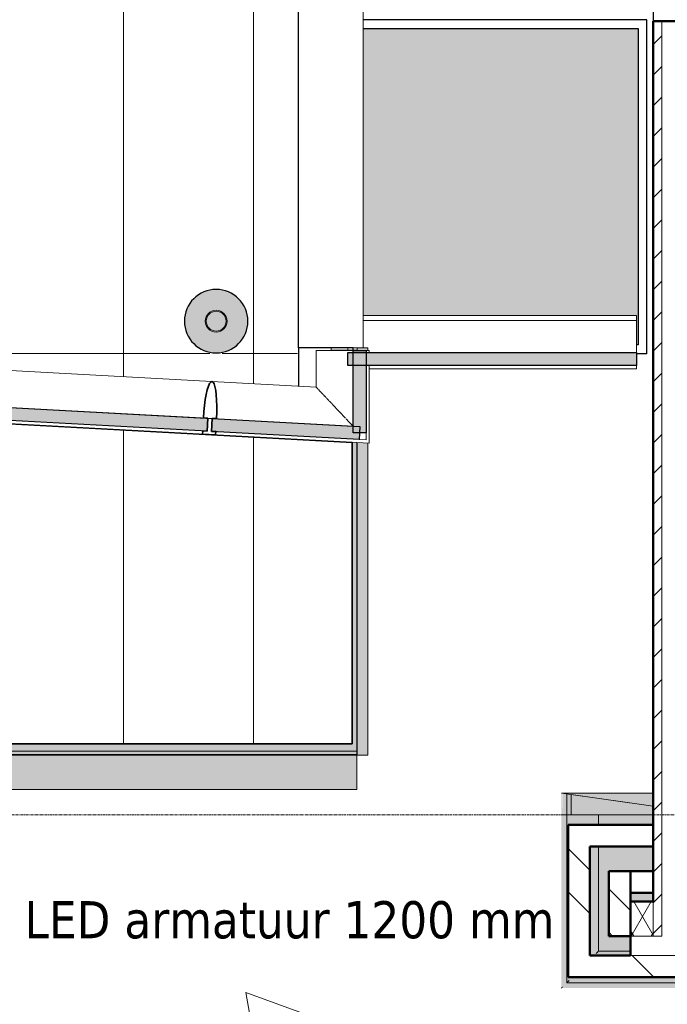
# Model space of a CAD drawing. Header units: millimetres. Extents: x 3625 to 171676, y -65096 to 217166.
# Tile 401 of 656: x 80420 to 83407, y 1954 to 6495. Entities that reach past the tile are written whole.
import ezdxf

# ---------------------------------------------------------------- set-up
doc = ezdxf.new("R2010")
doc.units = ezdxf.units.MM
doc.linetypes.add('stramien', pattern=[22.225, 12.7, -3.175, 3.175, -3.175])
for name, color, linetype, lineweight in [('A-ANNO-IDEN', 2, 'Continuous', 18), ('A-ANNO-NOTE', 2, 'Continuous', 18), ('A-CLNG-SUSP', 5, 'Continuous', 25), ('A-DETL', 5, 'Continuous', 13), ('A-DETL-MBND', 5, 'Continuous', 18), ('A-FLOR-CASE', 3, 'Continuous', 18), ('A-FLOR-OTLN', 6, 'Continuous', 18), ('A-GENM', 6, 'Continuous', 18), ('A-GLAZ', 6, 'Continuous', 18), ('A-GLAZ-CWMG', 3, 'Continuous', 18), ('A-ROOF', 4, 'Continuous', 18), ('A-ROOF-PATT', 8, 'Continuous', 18), ('A-WALL', 2, 'Continuous', 25), ('A-WALL-PATT', 2, 'Continuous', 50), ('I-WALL', 2, 'Continuous', 25), ('S-COLS', 6, 'Continuous', 18), ('S-GRID', 1, 'Continuous', 18)]:
    doc.layers.add(name, color=color, linetype=linetype, lineweight=lineweight)
doc.layers.add('ATN Houtenlatten plafond moduul 600x1200 mm', color=20, linetype='Continuous')
doc.styles.add('Tahoma_1', font='TAHOMA.TTF', dxfattribs={"height": 171.388889})
doc.styles.add('Tahoma_2', font='TAHOMA.TTF', dxfattribs={"height": 2.380401})

# ---------------------------------------------------------------- blocks, each defined once
blk = doc.blocks.new('28_ABT-C_staal_hout kolom RV - gelam_ houten kolom $150-300-150 kwal GL32H-2892881-Plotview plafond eerste Verdieping - 1 op 100')
at = {"layer": 'S-COLS', "lineweight": 5}
h = blk.add_hatch(color=256, dxfattribs=at)
h.paths.add_polyline_path([(0, -146.5), (37.9, -141.5), (73.3, -126.9), (103.6, -103.6), (126.9, -73.3), (141.8, -35.9), (146.5, 0), (141.5, 37.9), (126.9, 73.3), (103.6, 103.6), (73.3, 126.9), (37.9, 141.5), (0, 146.5), (-37.9, 141.5), (-73.3, 126.9), (-103.6, 103.6), (-126.9, 73.3), (-141.5, 37.9), (-146.5, 0), (-141.5, -37.9), (-126.9, -73.3), (-103.6, -103.6), (-73.3, -126.9), (-37.9, -141.5)], flags=0)
h.paths.add_polyline_path([(0, -50.8), (-13.1, -49.1), (-25.4, -44), (-35.9, -35.9), (-45, -22.9), (-49.2, -11.9), (-50.8, 0), (-47.9, 16), (-44, 25.4), (-32.4, 38.6), (-22.9, 45), (-11.9, 49.2), (0, 50.8), (13.1, 49.1), (25.4, 44), (38.6, 32.4), (45, 22.9), (49.2, 11.9), (50.8, 0), (49.1, -13.1), (44, -25.4), (32.4, -38.6), (22.9, -45), (11.9, -49.2)], flags=0)
h.paths.add_polyline_path([(0, -45.8), (12.4, -44), (24.4, -38.5), (32.4, -32.4), (39.7, -22.9), (44.2, -11.9), (45.8, 0), (44, 12.4), (37.7, 25.4), (32.4, 32.4), (22.9, 39.7), (11.9, 44.2), (0, 45.8), (-13.1, 43.7), (-25.4, 37.7), (-32.4, 32.4), (-39.7, 22.9), (-44.2, 11.9), (-45.8, 0), (-43.7, -13.1), (-39.7, -22.9), (-32.4, -32.4), (-22.9, -39.7), (-11.9, -44.2)], flags=0)
at = {"layer": 'S-COLS', "color": 250, "lineweight": 25}
for start, end in [(0, 180), (180, 0)]:
    blk.add_arc((0, 0), 146.5, start, end, dxfattribs=at)
at = {"layer": 'S-COLS', "color": 170, "lineweight": 5}
for radius, start, end in [(50.8, 0, 180), (45.8, 0, 180), (50.8, 180, 0), (45.8, 180, 0)]:
    blk.add_arc((0, 0), radius, start, end, dxfattribs=at)
blk = doc.blocks.new('10844_ABT model nieuw_export 08-11-2012_rvt-1-Plotview plafond eerste Verdieping - 1 op 100')
at = {"layer": 'A-FLOR-OTLN', "color": 170, "lineweight": 5}
blk.add_line((35300.8, 4981.5), (35300.8, 4968.8), dxfattribs=at)
at = {"color": 170, "lineweight": 5}
blk.add_blockref('28_ABT-C_staal_hout kolom RV - gelam_ houten kolom $150-300-150 kwal GL32H-2892881-Plotview plafond eerste Verdieping - 1 op 100', (34770.8, 5104.7), dxfattribs=at)
blk = doc.blocks.new('Rectangular Mullion - 36_KA_houten vliesgevel 170 randprofiel links glas 60-7818588-Plotview plafond eerste Verdieping - 1 op 100')
at = {"layer": 'A-GLAZ-CWMG'}
for p, q in [((34751.4, 4826.4), (35232.2, 4800.2)), ((34768, 4580.1), (35477.2, 4541.5)), ((35430.5, 4559.1), (35462.2, 4557.4))]:
    blk.add_line(p, q, dxfattribs=at)
blk.add_open_spline([(35263.8, 4766.8), (35264.4, 4766.2), (35264.9, 4765.6), (35265.4, 4765.1)], degree=3, dxfattribs=at)
for points, knots in [([(35296, 4732.8), (35296.8, 4732), (35298.4, 4730.3), (35300, 4728.6), (35300.9, 4727.7)], [-0.6130652, -0.6130652, -0.6130652, -0.6130652, -0.6, -0.58498286, -0.58498286, -0.58498286, -0.58498286]), ([(35330.6, 4696.3), (35331.3, 4695.6), (35333, 4693.8), (35334.7, 4691.9), (35335.7, 4690.9)], [-0.41208614, -0.41208614, -0.41208614, -0.41208614, -0.4, -0.38225627, -0.38225627, -0.38225627, -0.38225627])]:
    blk.add_open_spline(points, degree=3, knots=knots, dxfattribs=at)
blk = doc.blocks.new('Rectangular Mullion - 36_KA_houten vliesgevel 170 randprofiel links glas 60-4728640-Plotview plafond eerste Verdieping - 1 op 100')
at = {"layer": 'A-GLAZ-CWMG'}
for p, q in [((8626.4, 6248), (10001.4, 6173.1)), ((8613.1, 6003.3), (9958.1, 5930.1))]:
    blk.add_line(p, q, dxfattribs=at)
blk = doc.blocks.new('System Panel - 36_KA_glas 60-7818631-Plotview plafond eerste Verdieping - 1 op 100')
at = {"layer": 'A-GLAZ'}
blk.add_hatch(color=256, dxfattribs=at).paths.add_polyline_path([(-189.9, -30), (189.9, -30), (189.9, 30), (-189.9, 30)], flags=0)
at = {"layer": 'A-GLAZ', "lineweight": 25}
for p, q in [((-189.9, -30), (-189.9, 30)), ((-189.9, 30), (189.9, 30)), ((189.9, 30), (189.9, -30)), ((189.9, -30), (-189.9, -30))]:
    blk.add_line(p, q, dxfattribs=at)
blk = doc.blocks.new('Rectangular Mullion - 36_KA_houten vliesgevel 170 randprofiel links glas 60-7818587-Plotview plafond eerste Verdieping - 1 op 100')
at = {"layer": 'A-GLAZ-CWMG'}
for p, q in [((35232.2, 4800.2), (35232.2, 4968.8)), ((35477.2, 4968.8), (35462.2, 4968.8)), ((35477.2, 4960.6), (35477.2, 4968.8)), ((35477.2, 4541.5), (35477.2, 4900.6)), ((35462.2, 4557.4), (35462.2, 4589))]:
    blk.add_line(p, q, dxfattribs=at)
at = {"layer": 'A-GLAZ-CWMG', "flags": 128}
blk.add_lwpolyline([(35402.2, 4968.8), (35375.6, 4968.8), (35349.6, 4968.8), (35325, 4968.8), (35302.2, 4968.8), (35282, 4968.8), (35264.6, 4968.8), (35250.7, 4968.8), (35240.5, 4968.8), (35234.3, 4968.8), (35232.2, 4968.8)], dxfattribs=at)
at = {"layer": 'A-GLAZ-CWMG'}
for points, knots in [([(35263.1, 4767.6), (35262.9, 4767.8), (35261.1, 4769.7), (35257.7, 4773.3), (35253.7, 4777.4), (35250.7, 4780.7), (35248.4, 4783), (35246.3, 4785.3), (35243.4, 4788.3), (35238.6, 4793.4), (35234.7, 4797.6), (35232.2, 4800.2)], [-0.1976686, -0.1976686, -0.1976686, -0.1976686, -0.1944444, -0.1666667, -0.1388889, -0.125, -0.1111111, -0.0972222, -0.0833333, -0.0555556, 0, 0, 0, 0]), ([(35296, 4732.8), (35296, 4732.8), (35292.8, 4736.2), (35288, 4741.2), (35281.6, 4748), (35276.9, 4753), (35272.9, 4757.2), (35269.7, 4760.6), (35267.5, 4762.9), (35266.1, 4764.4), (35265.5, 4765)], [-0.3891171, -0.3891171, -0.3891171, -0.3891171, -0.3888889, -0.3333333, -0.3055556, -0.2777778, -0.25, -0.2361111, -0.2222222, -0.2115308, -0.2115308, -0.2115308, -0.2115308]), ([(35330.6, 4696.3), (35328.7, 4698.3), (35320.4, 4707), (35310.4, 4717.6), (35302.4, 4726), (35300.8, 4727.7)], [-0.5882413, -0.5882413, -0.5882413, -0.5882413, -0.5555556, -0.4444444, -0.4171799, -0.4171799, -0.4171799, -0.4171799]), ([(35367.4, 4657.4), (35359.7, 4665.6), (35349.1, 4676.8), (35338.6, 4687.9), (35335.8, 4690.8)], [-0.800531, -0.800531, -0.800531, -0.800531, -0.6666667, -0.6180912, -0.6180912, -0.6180912, -0.6180912]), ([(35402.2, 4620.7), (35392.5, 4630.9), (35381.8, 4642.2), (35371.1, 4653.5), (35370.1, 4654.5)], [-1, -1, -1, -1, -0.8333333, -0.8158906, -0.8158906, -0.8158906, -0.8158906])]:
    blk.add_open_spline(points, degree=3, knots=knots, dxfattribs=at)
blk = doc.blocks.new('System Panel - 36_KA_glas 60-11571407-Plotview plafond eerste Verdieping - 1 op 100')
at = {"layer": 'A-GLAZ'}
blk.add_hatch(color=256, dxfattribs=at).paths.add_polyline_path([(186.8, -30), (665.2, -30), (665.2, 30), (-665.2, 30), (-665.2, -30), (-246.9, -30)], flags=0)
at = {"layer": 'A-GLAZ', "lineweight": 25}
for p, q in [((-665.2, -30), (-665.2, 30)), ((-665.2, 30), (665.2, 30)), ((665.2, 30), (665.2, -30)), ((665.2, -30), (-665.2, -30))]:
    blk.add_line(p, q, dxfattribs=at)
blk = doc.blocks.new('Rectangular Mullion - 36_KA_houten vliesgevel 170 verticaal glas 60-V16-Plotview plafond eerste Verdieping - 1 op 100')
at = {"layer": 'A-GLAZ-CWMG', "lineweight": 35}
for p, q in [((30, 45), (-30, 45)), ((-30, 45), (-30, 30)), ((-30, 30), (-10, 30)), ((-10, 30), (-10, -30)), ((10, -30), (10, 30)), ((10, 30), (30, 30)), ((30, 30), (30, 45)), ((-10, -30), (-30, -30)), ((30, -30), (10, -30))]:
    blk.add_line(p, q, dxfattribs=at)
at = {"layer": 'A-GLAZ-CWMG', "lineweight": 35, "flags": 128}
blk.add_lwpolyline([(-30, -30), (-29.5, -59.5), (-28.2, -88.1), (-26, -115), (-23, -139.3), (-19.3, -160.2), (-15, -177.2), (-10.3, -189.7), (-5.2, -197.4), (0, -200), (5.2, -197.4), (10.3, -189.7), (15, -177.2), (19.3, -160.2), (23, -139.3), (26, -115), (28.2, -88.1), (29.5, -59.5), (30, -30)], dxfattribs=at)
blk = doc.blocks.new('27_KU_bovenkant dakrand luifel publiekshal - 27_KU_bovenkant dakrand luifel publiekshal-3094114-Plotview plafond eerste Verdieping - 1 op 100')
at = {"layer": 'A-ROOF-PATT'}
h = blk.add_hatch(color=256, dxfattribs=at)
h.paths.add_polyline_path([(28488.7, 4921.5), (28493.5, 4921.5), (28423.8, 4925.1)], flags=0)
h.paths.add_polyline_path([(35378.6, 4968.8), (35420.1, 4968.8), (35420.1, 4971.5), (35300.8, 4971.5), (35300.8, 4968.8), (35375.6, 4968.8)], flags=0)
for points in [[(4896.7, 3120.6), (35420.1, 3120.6), (35420.1, 4544.6), (35398.6, 4545.5), (35398.6, 3155.2), (4943.6, 3155.2), (4943.6, 3167.5), (4931.3, 3155.2)], [(35174.3, 4557.7), (35179.1, 4557.7), (35149.7, 4559.1)]]:
    blk.add_hatch(color=256, dxfattribs=at).paths.add_polyline_path(points, flags=0)
at = {"layer": 'A-ROOF'}
for p, q in [((35420.1, 4971.5), (35300.8, 4971.5)), ((35420.1, 4968.8), (35420.1, 4971.5)), ((35179.1, 4557.7), (35174.3, 4557.7)), ((35420.1, 3120.6), (35420.1, 4544.6))]:
    blk.add_line(p, q, dxfattribs=at)
blk = doc.blocks.new('27_KU_dakgoot publiekshal - 27_KU_dakgoot publiekshal-3097409-Plotview plafond eerste Verdieping - 1 op 100')
at = {"layer": 'A-ROOF-PATT'}
for points in [[(34929.5, 2994.5), (35420.1, 2994.5), (35420.1, 3102.4), (4878.5, 3102.4), (4878.5, 17166.1), (4770.6, 17166.1), (4770.6, 2994.5), (33194.7, 2994.5)], [(34929.5, 3102.4), (35420.1, 3102.4), (35420.1, 3106.4), (4882.5, 3106.4), (4882.5, 17166.1), (4878.5, 17166.1), (4878.5, 3102.4), (33194.7, 3102.4)], [(34929.5, 3106.4), (35420.1, 3106.4), (35420.1, 3120.6), (4896.7, 3120.6), (4896.7, 17166.1), (4882.5, 17166.1), (4882.5, 3106.4), (33194.7, 3106.4)], [(35420.1, 2944.1), (35420.1, 2994.5), (4770.6, 2994.5), (4720.2, 2944.1), (34929.5, 2944.1)]]:
    blk.add_hatch(color=256, dxfattribs=at).paths.add_polyline_path(points, flags=0)
at = {"layer": 'A-ROOF'}
for p, q in [((35420.1, 3102.4), (4878.5, 3102.4)), ((4882.5, 3106.4), (35420.1, 3106.4)), ((4896.7, 3120.6), (35420.1, 3120.6)), ((35420.1, 3120.6), (35420.1, 3106.4)), ((35420.1, 3106.4), (35420.1, 3102.4)), ((35420.1, 3102.4), (35420.1, 2994.5)), ((35420.1, 2944.1), (35420.1, 2994.5)), ((4720.2, 2944.1), (35420.1, 2944.1))]:
    blk.add_line(p, q, dxfattribs=at)
blk = doc.blocks.new('27_KU_metalen dakbedekking binnenzijde publiekshal noord1 - 27_KU_metalen dakbedekking binnenzijde publiekshal noord-3102144-Plotview plafond eerste Verdieping - 1 op 100')
at = {"layer": 'A-ROOF'}
for p, q in [((35448.9, 4981.5), (35448.9, 17260.5)), ((35150.6, 16962.2), (35150.6, 4981.5)), ((35150.6, 4981.5), (35448.9, 4981.5))]:
    blk.add_line(p, q, dxfattribs=at)
blk = doc.blocks.new('27_KU_kop luifel publiekshal - 27_KU_kop luifel publiekshal-3106254-Plotview plafond eerste Verdieping - 1 op 100')
at = {"layer": 'A-ROOF-PATT'}
h = blk.add_hatch(color=256, dxfattribs=at)
h.paths.add_polyline_path([(35421.1, 3102.5), (35471.1, 3102.5), (35471.1, 4541.9), (35421.1, 4544.6), (35421.1, 3766.9)], flags=0)
h.paths.add_polyline_path([(35471.1, 4968.8), (35471.1, 4981.5), (35421.1, 4981.5), (35421.1, 4968.8), (35462.2, 4968.8)], flags=0)
at = {"layer": 'A-ROOF'}
for p, q in [((35421.1, 4981.5), (35421.1, 4968.8)), ((35471.1, 4981.5), (35448.9, 4981.5)), ((35471.1, 4968.8), (35471.1, 4981.5)), ((35421.1, 4544.6), (35421.1, 3102.5)), ((35471.1, 3102.5), (35471.1, 4541.9)), ((35471.1, 3102.5), (35421.1, 3102.5))]:
    blk.add_line(p, q, dxfattribs=at)
blk = doc.blocks.new('Rectangular Mullion - 36_KA_houten vliesgevel 170 randprofiel links glas 60-11571404-Plotview plafond eerste Verdieping - 1 op 100')
at = {"layer": 'A-GLAZ-CWMG'}
for p, q in [((35448.9, 5130.6), (36709.1, 5130.6)), ((35378.6, 4981.6), (35378.6, 4971.6)), ((35477.2, 4885.6), (36709.1, 4885.6)), ((36709.1, 4885.6), (36709.1, 4900.6))]:
    blk.add_line(p, q, dxfattribs=at)
at = {"layer": 'A-GLAZ-CWMG', "flags": 128}
blk.add_lwpolyline([(36709.1, 4960.6), (36709.1, 4987.2), (36709.1, 5013.2), (36709.1, 5037.8), (36709.1, 5060.6), (36709.1, 5080.8), (36709.1, 5098.2), (36709.1, 5112.1), (36709.1, 5122.3), (36709.1, 5128.5), (36709.1, 5130.6)], dxfattribs=at)
blk = doc.blocks.new('31_KU_beloopbare glasplaat dak publiekshal 2xschuin 1540 lang - Type-3125402-Plotview plafond eerste Verdieping - 1 op 100')
at = {"layer": 'A-GLAZ', "lineweight": 25}
blk.add_hatch(color=256, dxfattribs=at).paths.add_polyline_path([(1311.1, 40.9), (1311.1, 1500.8), (42.3, 1500.1), (42.3, 176.4), (1302.5, 176.4), (1302.5, 40.9)], flags=0)
for p, q in [((1351.2, 1540.8), (42.3, 1541.1)), ((42.3, 1501.1), (1311.1, 1500.8)), ((42.3, 1501.1), (1311.2, 1500.9)), ((1311.2, 1500.9), (1311.1, 1500.8)), ((1311.1, 1500.8), (1311.1, 40.9)), ((1311.2, 1500.9), (1311.2, 40.9)), ((1351.2, 0.9), (1351.2, 1540.8)), ((1311.2, 40.9), (1302.5, 40.9)), ((1302.5, 0.9), (1351.2, 0.9)), ((1350.1, 0.3), (1302.5, 0.3)), ((1350.1, 0.3), (1351.2, 0.9))]:
    blk.add_line(p, q, dxfattribs=at)
blk = doc.blocks.new('System Panel - 36_KA_glas 60-7818063-Plotview plafond eerste Verdieping - 1 op 100')
at = {"layer": 'A-GLAZ'}
blk.add_hatch(color=256, dxfattribs=at).paths.add_polyline_path([(1367, -30), (1367, 30), (-1367, 30), (-1367, -30), (1093, -30)], flags=0)
at = {"layer": 'A-GLAZ', "lineweight": 25}
for p, q in [((-1367, -30), (-1367, 30)), ((-1367, 30), (1367, 30)), ((1367, 30), (1367, -30)), ((1367, -30), (-1367, -30))]:
    blk.add_line(p, q, dxfattribs=at)
blk = doc.blocks.new('System Panel - 36_KA_glas 60-7818065-Plotview plafond eerste Verdieping - 1 op 100')
at = {"layer": 'A-GLAZ'}
blk.add_hatch(color=256, dxfattribs=at).paths.add_polyline_path([(341.3, -30), (341.3, 30), (-341.3, 30), (-341.3, -30), (274, -30)], flags=0)
at = {"layer": 'A-GLAZ', "lineweight": 25}
for p, q in [((-341.3, -30), (-341.3, 30)), ((-341.3, 30), (341.3, 30)), ((341.3, 30), (341.3, -30)), ((341.3, -30), (-341.3, -30))]:
    blk.add_line(p, q, dxfattribs=at)
blk = doc.blocks.new('Rectangular Mullion - 36_KU_aluminium vleugel glas 60-11571403-Plotview plafond eerste Verdieping - 1 op 100')
at = {"layer": 'A-GLAZ-CWMG'}
for p, q in [((36709.1, 5107.7), (35448.9, 5107.7)), ((35477.2, 4885.6), (36709.1, 4885.6)), ((36709.1, 4885.6), (36709.1, 4900.6))]:
    blk.add_line(p, q, dxfattribs=at)
blk = doc.blocks.new('21_KA_hoek muurafdekking deel 1 - Type-7945731-Plotview plafond eerste Verdieping - 1 op 100')
at = {"layer": 'A-DETL-MBND'}
for points in [[(-50, 650), (-45, 650), (-46.1, 749.4), (-50, 750)], [(-45, 650), (-25, 650), (-25, 746.4), (-45, 749.3)], [(250.8, 650), (373, 650), (373, 689.6), (-5, 743.6), (-5, 650)]]:
    blk.add_hatch(color=256, dxfattribs=at).paths.add_polyline_path(points, flags=0)
h = blk.add_hatch(color=256, dxfattribs=at)
h.paths.add_polyline_path([(-24.7, 746.4), (-25, 746.4), (-25, 650)], flags=0)
h.paths.add_polyline_path([(-7.5, 650), (-5, 650), (-6.3, 743.8), (-24.7, 746.3), (-23.9, 650), (-7.9, 650)], flags=0)
for p, q in [((-45, 749.3), (-25, 746.4)), ((-25, 746.4), (-25, 650)), ((-5, 650), (-5, 743.6)), ((-5, 743.6), (373, 689.6)), ((-50, 650), (-45, 650)), ((-45, 650), (-25, 650)), ((-25, 650), (-5, 650)), ((-5, 650), (373, 650))]:
    blk.add_line(p, q, dxfattribs=at)
blk = doc.blocks.new('21_KA_hoek muurafdekking deel 2 - Type-7946153-Plotview plafond eerste Verdieping - 1 op 100')
at = {"layer": 'A-DETL-MBND'}
blk.add_hatch(color=256, dxfattribs=at).paths.add_polyline_path([(373, 689.6), (373, 750), (-50, 750), (250.8, 707)], flags=0)
for p, q in [((373, 689.6), (-50, 750)), ((-50, 750), (373, 750)), ((373, 689.6), (-50, 750))]:
    blk.add_line(p, q, dxfattribs=at)
blk = doc.blocks.new('21_KA_muurafdekking rond terras vierde verdieping1 - 21_KA_muurafdekking rond terras vierde verdieping-8141211-Plotview plafond eerste Verdieping - 1 op 100')
at = {"layer": 'A-DETL-MBND'}
h = blk.add_hatch(color=256, dxfattribs=at)
h.paths.add_polyline_path([(54446.8, 2033.2), (54831.1, 2033.2), (54831.1, 16736.2), (54821.7, 16736.2), (54821.7, 15872), (54811.1, 15872), (54811.1, 15451.7), (54821.7, 15451.7), (54821.7, 14038.7), (54811.1, 14038.7), (54811.1, 13617.7), (54821.7, 13617.7), (54821.7, 12204.7), (54811.1, 12204.7), (54811.1, 11784.4), (54821.7, 11784.4), (54821.7, 10371.4), (54811.1, 10371.4), (54811.1, 9951.1), (54821.7, 9951.1), (54821.7, 8538.1), (54811.1, 8538.1), (54811.1, 8117.7), (54821.7, 8117.7), (54821.7, 6704.7), (54811.1, 6704.7), (54811.1, 6284.4), (54821.7, 6284.4), (54821.7, 4871.4), (54811.1, 4871.4), (54811.1, 4451), (54821.7, 4451), (54821.7, 3038), (54811.1, 3038), (54811.1, 2053.2), (53806.1, 2053.2), (53806.1, 2043.1), (52393.1, 2043.1), (52393.1, 2053.2), (51972.7, 2053.2), (51972.7, 2043.1), (50559.7, 2043.1), (50559.7, 2053.2), (50139.4, 2053.2), (50139.4, 2043.1), (48726.4, 2043.1), (48726.4, 2053.2), (48306.1, 2053.2), (48306.1, 2043.1), (46893.1, 2043.1), (46893.1, 2053.2), (46731.7, 2053.2), (46733.3, 2033.2), (54013.1, 2033.2)], flags=0)
h.paths.add_polyline_path([(44858.5, 2033.2), (44856.9, 2053.2), (44639.4, 2053.2), (44639.4, 2043.1), (43226.4, 2043.1), (43226.4, 2053.2), (42806.1, 2053.2), (42806.1, 2043.1), (41393.1, 2043.1), (41393.1, 2053.2), (40972.8, 2053.2), (40972.8, 2043.1), (39559.8, 2043.1), (39559.8, 2053.2), (39139.4, 2053.2), (39139.4, 2043.1), (37726.4, 2043.1), (37726.4, 2053.2), (36388.6, 2053.2), (36388.6, 2828.2), (36368.6, 2828.2), (36368.6, 2033.2), (44858.3, 2033.2)], flags=0)
h = blk.add_hatch(color=256, dxfattribs=at)
h.paths.add_polyline_path([(53806.1, 2063.2), (54801.1, 2063.2), (54801.1, 3038), (54791.7, 3038), (54791.7, 3056), (54786.6, 3056), (54786.1, 2078.2), (53788.1, 2078.2), (53788.1, 2073.1), (53806.1, 2073.1), (53806.1, 2070)], flags=0)
h.paths.add_polyline_path([(52298.1, 2063.2), (52393.1, 2063.2), (52393.1, 2073.1), (52411.1, 2073.1), (52411.1, 2078.2), (51954.7, 2078.2), (51954.7, 2073.1), (51972.7, 2073.1), (51972.7, 2063.2), (52278.2, 2063.2)], flags=0)
h.paths.add_polyline_path([(50464.7, 2063.2), (50559.7, 2063.2), (50559.7, 2073.1), (50577.7, 2073.1), (50577.7, 2078.2), (50121.4, 2078.2), (50121.4, 2073.1), (50139.4, 2073.1), (50139.4, 2063.2), (50234.4, 2063.2)], flags=0)
h.paths.add_polyline_path([(48401.1, 2063.2), (48726.4, 2063.2), (48726.4, 2073.1), (48744.4, 2073.1), (48744.4, 2078.2), (48288.1, 2078.2), (48288.1, 2073.1), (48306.1, 2073.1), (48306.1, 2063.2), (48374.8, 2063.2)], flags=0)
h.paths.add_polyline_path([(46730.9, 2063.2), (46893.1, 2063.2), (46893.1, 2073.1), (46911.1, 2073.1), (46911.1, 2078.2), (46729.8, 2078.2)], flags=0)
h.paths.add_polyline_path([(44851.9, 2063.2), (44856.1, 2063.2), (44854.6, 2078.2), (44621.4, 2078.2), (44621.4, 2073.1), (44639.4, 2073.1), (44639.4, 2063.2), (44848.6, 2063.2)], flags=0)
h.paths.add_polyline_path([(43226.4, 2063.2), (43226.4, 2073.1), (43244.4, 2073.1), (43244.4, 2078.2), (42788.1, 2078.2), (42788.1, 2073.1), (42806.1, 2073.1), (42806.1, 2063.2), (43170.2, 2063.2)], flags=0)
h.paths.add_polyline_path([(41001.6, 2063.2), (41393.1, 2063.2), (41393.1, 2073.1), (41411.1, 2073.1), (41411.1, 2078.2), (40954.8, 2078.2), (40954.8, 2073.1), (40972.8, 2073.1), (40972.8, 2063.2)], flags=0)
h.paths.add_polyline_path([(39234.4, 2063.2), (39559.8, 2063.2), (39559.8, 2073.1), (39577.8, 2073.1), (39577.8, 2078.2), (39121.4, 2078.2), (39121.4, 2073.1), (39139.4, 2073.1), (39139.4, 2063.2)], flags=0)
h.paths.add_polyline_path([(36681.6, 2063.2), (37726.4, 2063.2), (37726.4, 2073.1), (37744.4, 2073.1), (37744.4, 2078.2), (36398.6, 2078.2), (36398.6, 2063.2), (36664.4, 2063.2)], flags=0)
h.paths.add_polyline_path([(36664.4, 2178.2), (36681.6, 2178.2), (36681.6, 2188.2), (36523.6, 2188.2), (36523.6, 2681.7), (36494.6, 2681.7), (36494.6, 2178.2), (36526.2, 2178.2)], flags=0)
h.paths.add_polyline_path([(36408.6, 2781.7), (36523.6, 2781.7), (36523.6, 2828.2), (36398.6, 2828.2), (36398.6, 2781.7), (36408.3, 2781.7)], flags=0)
h.paths.add_polyline_path([(54786.6, 4433), (54791.7, 4433), (54791.7, 4451), (54801.1, 4451), (54801.1, 4871.4), (54791.7, 4871.4), (54791.7, 4889.4), (54786.6, 4889.4), (54786.6, 4435.5)], flags=0)
h.paths.add_polyline_path([(54786.6, 6266.4), (54791.7, 6266.4), (54791.7, 6284.4), (54801.1, 6284.4), (54801.1, 6704.7), (54791.7, 6704.7), (54791.7, 6722.7), (54786.6, 6722.7), (54786.6, 6268.9)], flags=0)
h.paths.add_polyline_path([(54786.6, 8099.7), (54791.7, 8099.7), (54791.7, 8117.7), (54801.1, 8117.7), (54801.1, 8538.1), (54791.7, 8538.1), (54791.7, 8556.1), (54786.6, 8556.1), (54786.6, 8102.2)], flags=0)
h.paths.add_polyline_path([(54791.7, 9933.1), (54791.7, 9951.1), (54801.1, 9951.1), (54801.1, 10371.4), (54791.7, 10371.4), (54791.7, 10389.4), (54786.6, 10389.4), (54786.6, 9933.1)], flags=0)
h.paths.add_polyline_path([(54786.6, 11766.4), (54791.7, 11766.4), (54791.7, 11784.4), (54801.1, 11784.4), (54801.1, 12204.7), (54791.7, 12204.7), (54791.7, 12222.7), (54786.6, 12222.7), (54786.6, 11768.9)], flags=0)
h.paths.add_polyline_path([(54786.6, 13599.7), (54791.7, 13599.7), (54791.7, 13617.7), (54801.1, 13617.7), (54801.1, 14038.7), (54791.7, 14038.7), (54791.7, 14056.7), (54786.6, 14056.7), (54786.6, 13602.2)], flags=0)
h.paths.add_polyline_path([(54791.7, 15433.7), (54791.7, 15451.7), (54801.1, 15451.7), (54801.1, 15872), (54791.7, 15872), (54791.7, 15890), (54786.6, 15890), (54786.6, 15433.7), (54789.9, 15433.7)], flags=0)
h = blk.add_hatch(color=256, dxfattribs=at)
h.paths.add_polyline_path([(36664.4, 2198.2), (36681.6, 2198.2), (36681.6, 2268.2), (36581.6, 2268.2), (36581.6, 2568.2), (36786.6, 2568.2), (36786.6, 2681.7), (36533.6, 2681.7), (36533.6, 2198.2)], flags=0)
h.paths.add_polyline_path([(36786.6, 2428.2), (36786.6, 2468.2), (36681.6, 2468.2), (36681.6, 2428.2), (36763.6, 2428.2)], flags=0)
h.paths.add_polyline_path([(54286.6, 2568.2), (54296.6, 2568.2), (54296.6, 2828.2), (54286.6, 2828.2), (54286.1, 2578.2), (54016.6, 2578.2), (54016.6, 2568.2), (54216.6, 2568.2)], flags=0)
h.paths.add_polyline_path([(54216.6, 2668.2), (54216.6, 2828.2), (54186.6, 2828.2), (54186.1, 2678.2), (54016.6, 2678.2), (54016.6, 2668.2), (54196.1, 2668.2)], flags=0)
h.paths.add_polyline_path([(36533.6, 2781.7), (36786.6, 2781.7), (36786.6, 2828.2), (36533.6, 2828.2)], flags=0)
h.paths.add_polyline_path([(54436.6, 3065.4), (54436.6, 3088), (54416.6, 3088), (54416.6, 3065.4)], flags=0)
for points in [[(36363.6, 2028.2), (36368.6, 2033.2), (36368.6, 2828.2), (36363.6, 2828.2), (36363.6, 2235.2)], [(36388.6, 2053.2), (36398.6, 2063.2), (36398.5, 2078.2), (36394.6, 2078.2), (36394.6, 2781.7), (36398.6, 2781.7), (36398.6, 2828.2), (36388.6, 2828.2), (36388.6, 2053.5)], [(36664.4, 2188.2), (36681.6, 2188.2), (36681.6, 2198.2), (36533.3, 2197.9), (36523.6, 2188.2)]]:
    blk.add_hatch(color=256, dxfattribs=at).paths.add_polyline_path(points, flags=0)
h = blk.add_hatch(color=256, dxfattribs=at)
h.paths.add_polyline_path([(36523.6, 2188.2), (36533.6, 2198.2), (36532.5, 2681.7), (36523.6, 2681.7), (36523.6, 2190)], flags=0)
h.paths.add_polyline_path([(36523.6, 2781.7), (36533.6, 2781.7), (36533.3, 2828.2), (36523.6, 2828.2)], flags=0)
h = blk.add_hatch(color=256, dxfattribs=at)
h.paths.add_polyline_path([(53806.1, 2053.2), (54810.8, 2053.5), (54801.1, 2063.2), (53806.1, 2063.1), (53806.1, 2053.5)], flags=0)
h.paths.add_polyline_path([(52393.1, 2053.2), (52393.1, 2063.2), (51972.7, 2062.8), (51972.7, 2053.2), (52278.2, 2053.2)], flags=0)
h.paths.add_polyline_path([(50139.4, 2053.2), (50559.7, 2054.3), (50559.7, 2063.2), (50139.4, 2062.5), (50139.4, 2053.5)], flags=0)
h.paths.add_polyline_path([(48726.4, 2053.2), (48726.4, 2063.2), (48306.1, 2062.3), (48306.1, 2053.2), (48374.8, 2053.2)], flags=0)
h.paths.add_polyline_path([(46852.6, 2053.2), (46893.1, 2054.1), (46893.1, 2063.2), (46731, 2062.1), (46731.9, 2053.2), (46836.6, 2053.2)], flags=0)
h.paths.add_polyline_path([(44851.9, 2053.2), (44856.9, 2054), (44856.1, 2063.2), (44639.4, 2063.2), (44639.4, 2053.2), (44848.6, 2053.2)], flags=0)
h.paths.add_polyline_path([(43170.2, 2053.2), (43226.4, 2053.9), (43226.4, 2063.2), (42806.1, 2063.2), (42806.1, 2053.2)], flags=0)
h.paths.add_polyline_path([(41393.1, 2053.2), (41393.1, 2063.2), (40972.8, 2063.2), (40972.8, 2053.2), (41001.6, 2053.2)], flags=0)
h.paths.add_polyline_path([(39266.7, 2053.2), (39559.8, 2053.7), (39559.8, 2063.2), (39139.4, 2063.2), (39139.4, 2053.2)], flags=0)
h.paths.add_polyline_path([(37531.8, 2053.2), (37726.4, 2053.6), (37726.4, 2063.2), (36398.6, 2063.2), (36389.9, 2053.2), (37098.1, 2053.2)], flags=0)
h.paths.add_polyline_path([(36391.5, 2054.5), (36393.6, 2054.5), (36664.4, 2054.6)], flags=0)
h.paths.add_polyline_path([(36398.6, 2060.6), (36398.6, 2060.6), (36664.4, 2060.7)], flags=0)
h = blk.add_hatch(color=256, dxfattribs=at)
h.paths.add_polyline_path([(54446.8, 2028.2), (54835.4, 2028.9), (54831.1, 2033.2), (46733.3, 2032.6), (46733.7, 2028.2), (54013.1, 2028.2)], flags=0)
h.paths.add_polyline_path([(44833.7, 2028.2), (44858.8, 2029.2), (44858.3, 2033.2), (36368.6, 2033.2), (36363.6, 2028.2), (44828.9, 2028.2)], flags=0)
for p, q in [((36368.6, 2828.2), (36363.6, 2828.2)), ((36388.6, 2828.2), (36368.6, 2828.2)), ((36398.6, 2828.2), (36388.6, 2828.2)), ((36388.6, 2053.2), (36388.6, 2828.2)), ((36786.6, 2828.2), (36533.6, 2828.2)), ((36533.6, 2781.7), (36533.6, 2828.2)), ((36533.6, 2198.2), (36533.6, 2681.7)), ((36681.6, 2198.2), (36533.6, 2198.2)), ((37726.4, 2053.2), (36388.6, 2053.2))]:
    blk.add_line(p, q, dxfattribs=at)
for points, knots in [([(36533.6, 2198.2), (36533.6, 2198.2), (36533.4, 2198), (36532.9, 2197.5), (36532.3, 2196.9), (36531.7, 2196.3), (36531.1, 2195.7), (36530.5, 2195.1), (36529.7, 2194.3), (36528.8, 2193.4), (36528, 2192.6), (36527.2, 2191.8), (36525.8, 2190.4), (36524.5, 2189.1), (36523.6, 2188.2)], [0, 0, 0, 0, 0.166667, 0.25, 0.333333, 0.416667, 0.458333, 0.5, 0.583333, 0.666667, 0.708333, 0.75, 0.833333, 1, 1, 1, 1]), ([(36388.6, 2053.2), (36388.6, 2053.2), (36388.8, 2053.4), (36389.3, 2053.9), (36389.9, 2054.5), (36390.5, 2055.1), (36391.1, 2055.7), (36391.7, 2056.3), (36392.3, 2056.9), (36393, 2057.6), (36393.8, 2058.4), (36394.8, 2059.4), (36396.4, 2061), (36397.7, 2062.3), (36398.6, 2063.2)], [-1, -1, -1, -1, -0.833333, -0.75, -0.666667, -0.583333, -0.541667, -0.5, -0.416667, -0.375, -0.333333, -0.25, -0.166667, 0, 0, 0, 0]), ([(36363.6, 2028.2), (36363.6, 2028.2), (36363.7, 2028.3), (36364, 2028.6), (36364.3, 2028.9), (36364.6, 2029.2), (36364.8, 2029.4), (36365.1, 2029.7), (36365.5, 2030.1), (36365.8, 2030.4), (36366.2, 2030.8), (36366.7, 2031.3), (36367.5, 2032.1), (36368.2, 2032.8), (36368.6, 2033.2)], [-1, -1, -1, -1, -0.833333, -0.75, -0.666667, -0.583333, -0.541667, -0.5, -0.416667, -0.375, -0.333333, -0.25, -0.166667, 0, 0, 0, 0])]:
    blk.add_open_spline(points, degree=3, knots=knots, dxfattribs=at)
blk = doc.blocks.new('00_KA_gewijzigd pijl - 00_KA_gewijzigd pijl-7907554-Plotview plafond eerste Verdieping - 1 op 100')
at = {"layer": 'A-ANNO-NOTE'}
for p, q in [((7.453, 2.127), (2.194, -0.909)), ((7.453, 2.127), (2.194, -0.909)), ((7.453, 1.055), (7.453, 2.127)), ((7.453, 1.055), (7.453, 2.127)), ((19.002, 1.055), (7.453, 1.055)), ((19.002, 1.055), (7.453, 1.055)), ((20.202, -1.745), (20.202, -0.145)), ((20.202, -1.745), (20.202, -0.145)), ((7.453, -3.945), (2.194, -0.909)), ((2.194, -0.909), (7.453, -3.945)), ((7.453, -2.945), (7.453, -3.945)), ((7.453, -2.945), (19.002, -2.945)), ((7.453, -3.945), (7.453, -2.945)), ((7.453, -2.945), (19.002, -2.945))]:
    blk.add_line(p, q, dxfattribs=at)
for centre, start, end in [((19.002, -0.145), 360, 90), ((19.002, -0.145), 360, 90), ((19.002, -1.745), 270, 360), ((19.002, -1.745), 270, 360)]:
    blk.add_arc(centre, 1.2, start, end, dxfattribs=at)
at = {"layer": 'A-ANNO-NOTE', "insert": (5.324, 0.629), "char_height": 2.3804, "width": 16.11, "attachment_point": 1, "line_spacing_factor": 1.000232, "style": 'Tahoma_2'}
blk.add_mtext('gewijzigd', dxfattribs=at)
blk = doc.blocks.new('A$C49543151')
at = {"layer": 'A-CLNG-SUSP'}
for p, q in [((-17930.7, -11427.5), (248, -12416.6)), ((0, -11980.6), (0, -12157.5)), ((248, -12416.6), (248, -13807)), ((248, -13807), (-30207, -13807))]:
    blk.add_line(p, q, dxfattribs=at)
at = {"layer": 'A-DETL'}
for p, q in [((-807, 0), (-807, -12113.6)), ((-207, 0), (-207, -12146.3)), ((-408.7, -12007), (-3136.3, -12007)), ((-4, -12007), (-352.1, -12007)), ((-807, -12359), (-807, -13807)), ((-207, -12391.6), (-207, -13807))]:
    blk.add_line(p, q, dxfattribs=at)
at = {"layer": 'A-ANNO-NOTE', "xscale": 100, "yscale": 100, "zscale": 100, "rotation": 310}
blk.add_blockref('00_KA_gewijzigd pijl - 00_KA_gewijzigd pijl-7907554-Plotview plafond eerste Verdieping - 1 op 100', (-314.4, -14727), dxfattribs=at)
at = {"layer": 'A-ANNO-IDEN', "insert": (-1263.6, -14532.8), "char_height": 171.389, "width": 2846.768, "attachment_point": 1, "line_spacing_factor": 1.000232, "style": 'Tahoma_1'}
blk.add_mtext('LED armatuur 1200 mm', dxfattribs=at)

msp = doc.modelspace()

# ---------------------------------------------------------------- hatches: boundary and pattern name
at = {"layer": 'A-WALL-PATT', "lineweight": 18}
h = msp.add_hatch(dxfattribs=at)
h.set_pattern_fill('FP_243', color=256, style=0, pattern_type=2)
h.set_pattern_definition([(45, (46555.44, 0), (-70.71068, 70.71068), [])])
h.paths.add_polyline_path([(83382, 2268.2), (83382, 6488.2), (83342, 6488.2), (83342, 2268.2)], flags=0)
h = msp.add_hatch(dxfattribs=at)
h.set_pattern_fill('FP_143', color=256, angle=-45, style=0, pattern_type=2)
h.set_pattern_definition([(315, (46955.4, 9e-11), (-565.685, -565.685), []), (315, (47155.4, 9e-11), (-565.685, -565.685), [])])
h.paths.add_polyline_path([(82950, 2078.2), (83050, 2078.2), (83050, 2681.7), (82950, 2681.7), (82950, 2235.2)], flags=0)
h = msp.add_hatch(dxfattribs=at)
h.set_pattern_fill('FP_5', color=256, angle=-45, style=0, pattern_type=2)
h.set_pattern_definition([(315, (46955.4, -1e-09), (-565.685, -565.685), []), (315, (47155.4, -1e-09), (-565.685, -565.685), [])])
h.paths.add_polyline_path([(83237, 2268.2), (83237, 2568.2), (83137, 2568.2), (83137, 2268.2), (83219.9, 2268.2)], flags=0)
h = msp.add_hatch(dxfattribs=at)
h.set_pattern_fill('FP_9', color=256, angle=300, style=0, pattern_type=2)
h.set_pattern_definition([(120, (92114.534, 2118.2), (46.182, 80.0104), []), (60, (92022.134, 2118.2), (92.382, 0.0104), [])])
h.paths.add_polyline_path([(100992, 2268.2), (100992, 2428.2), (100356.5, 2428.2), (100356.5, 2268.2), (100568.5, 2268.2)], flags=0)
h.paths.add_polyline_path([(98953.5, 2268.2), (98953.5, 2428.2), (98523.2, 2428.2), (98523.2, 2268.2), (98833.6, 2268.2)], flags=0)
h.paths.add_polyline_path([(94930.2, 2268.2), (95286.8, 2268.2), (95286.8, 2428.2), (94856.5, 2428.2), (94856.5, 2268.2)], flags=0)
h.paths.add_polyline_path([(97098.8, 2268.2), (97120.2, 2268.2), (97120.2, 2428.2), (96689.8, 2428.2), (96689.8, 2268.2)], flags=0)
h.paths.add_polyline_path([(93195.3, 2268.2), (93453.5, 2268.2), (93453.5, 2428.2), (93023.2, 2428.2), (93023.2, 2268.2)], flags=0)
h.paths.add_polyline_path([(91620.2, 2268.2), (91620.2, 2428.2), (91189.9, 2428.2), (91189.9, 2268.2), (91460.5, 2268.2)], flags=0)
h.paths.add_polyline_path([(89725.6, 2268.2), (89786.9, 2268.2), (89786.9, 2428.2), (89356.5, 2428.2), (89356.5, 2268.2)], flags=0)
h.paths.add_polyline_path([(87523.2, 2268.2), (87953.5, 2268.2), (87953.5, 2428.2), (87523.2, 2428.2)], flags=0)
h.paths.add_polyline_path([(86120.2, 2268.2), (86120.2, 2428.2), (85689.9, 2428.2), (85689.9, 2268.2), (85822.1, 2268.2)], flags=0)
h.paths.add_polyline_path([(84286.9, 2268.2), (84286.9, 2428.2), (83672, 2428.2), (83672, 2268.2), (84087.3, 2268.2)], flags=0)
h.paths.add_polyline_path([(83237, 2268.2), (83342, 2268.2), (83342, 2428.2), (83237, 2428.2)], flags=0)
h = msp.add_hatch(dxfattribs=at)
h.set_pattern_fill('FP_5', color=256, angle=-45, style=0, pattern_type=2)
h.set_pattern_definition([(315, (46955.4, -2e-10), (-565.685, -565.685), []), (315, (47155.4, -2e-10), (-565.685, -565.685), [])])
h.paths.add_polyline_path([(100356.5, 2078.2), (101242, 2078.2), (101242, 2178.2), (100456.5, 2178.2), (100456.5, 2253.2), (100356.5, 2253.2), (100356.5, 2235.2)], flags=0)
h.paths.add_polyline_path([(98953.5, 2078.2), (98953.5, 2253.2), (98853.5, 2253.2), (98853.5, 2178.2), (98623.2, 2178.2), (98623.2, 2253.2), (98523.2, 2253.2), (98523.2, 2078.2), (98833.6, 2078.2)], flags=0)
h.paths.add_polyline_path([(95286.8, 2078.2), (95286.8, 2253.2), (95186.8, 2253.2), (95186.8, 2178.2), (94956.5, 2178.2), (94956.5, 2253.2), (94856.5, 2253.2), (94856.5, 2078.2), (94930.2, 2078.2)], flags=0)
h.paths.add_polyline_path([(96689.8, 2078.2), (97120.2, 2078.2), (97120.2, 2253.2), (97020.2, 2253.2), (97020.2, 2178.2), (96789.8, 2178.2), (96789.8, 2253.2), (96689.8, 2253.2), (96689.8, 2235.2)], flags=0)
h.paths.add_polyline_path([(93086.9, 2078.2), (93453.5, 2078.2), (93453.5, 2253.2), (93353.5, 2253.2), (93353.5, 2178.2), (93123.2, 2178.2), (93123.2, 2253.2), (93023.2, 2253.2), (93023.2, 2078.2)], flags=0)
h.paths.add_polyline_path([(91189.9, 2078.2), (91620.2, 2078.2), (91620.2, 2253.2), (91520.2, 2253.2), (91520.2, 2178.2), (91289.9, 2178.2), (91289.9, 2253.2), (91189.9, 2253.2), (91189.9, 2235.2)], flags=0)
h.paths.add_polyline_path([(89786.9, 2078.2), (89786.9, 2253.2), (89686.9, 2253.2), (89686.9, 2178.2), (89456.5, 2178.2), (89456.5, 2253.2), (89356.5, 2253.2), (89356.5, 2078.2), (89725.6, 2078.2)], flags=0)
h.paths.add_polyline_path([(87953.5, 2078.2), (87953.5, 2253.2), (87853.5, 2253.2), (87853.5, 2178.2), (87623.2, 2178.2), (87623.2, 2253.2), (87523.2, 2253.2), (87523.2, 2078.2), (87557, 2078.2)], flags=0)
h.paths.add_polyline_path([(85822.1, 2078.2), (86120.2, 2078.2), (86120.2, 2253.2), (86020.2, 2253.2), (86020.2, 2178.2), (85789.9, 2178.2), (85789.9, 2253.2), (85689.9, 2253.2), (85689.9, 2078.2)], flags=0)
h.paths.add_polyline_path([(84087.3, 2078.2), (84286.9, 2078.2), (84286.9, 2253.2), (84186.9, 2253.2), (84186.9, 2178.2), (83237, 2178.2), (83237, 2078.2), (83653.6, 2078.2)], flags=0)

# ---------------------------------------------------------------- linework, layer by layer
at = {"layer": 'A-CLNG-SUSP'}
for p, q in [((63775.3, 5534.7), (81954, 4545.5)), ((81706, 4981.5), (81706, 4804.7)), ((81954, 4545.5), (81954, 3155.2)), ((81954, 3155.2), (51499, 3155.2))]:
    msp.add_line(p, q, dxfattribs=at)
at = {"layer": 'A-WALL'}
msp.add_line((83342, 17384.9), (83342, 6488.2), dxfattribs=at)
at = {"layer": 'A-WALL', "lineweight": 50}
for p, q in [((83342, 2428.2), (83342, 6488.2)), ((83342, 6488.2), (83672, 6488.2)), ((82950, 2781.7), (83342, 2781.7)), ((82950, 2078.2), (82950, 2781.7)), ((83342, 2681.7), (83050, 2681.7)), ((83050, 2681.7), (83050, 2178.2)), ((83237, 2428.2), (83342, 2428.2)), ((83237, 2178.2), (83237, 2268.2)), ((83050, 2178.2), (83237, 2178.2)), ((84286.9, 2078.2), (82950, 2078.2))]:
    msp.add_line(p, q, dxfattribs=at)
at = {"layer": 'A-WALL', "lineweight": 18}
for p, q in [((83382, 6488.2), (83382, 2268.2)), ((83342, 2268.2), (83342, 2428.2)), ((83237, 2268.2), (83382, 2268.2)), ((84186.9, 2178.2), (83237, 2178.2))]:
    msp.add_line(p, q, dxfattribs=at)
at = {"layer": 'ATN Houtenlatten plafond moduul 600x1200 mm', "color": 7}
for points in [[(53303.1, 16993.2), (53303.1, 17166.1), (51499, 17166.1), (51499, 3155.2), (81954, 3155.2), (81954, 4545.5), (53390.6, 6099.8), (52856.9, 16993.2)], [(52935.6, 16918.2), (53462.2, 6171.3), (81957.6, 4620.7), (81957.6, 4981.5), (81706, 4981.5), (81706, 16962.2), (56604.5, 16962.2), (56604.5, 16948.2), (56574.5, 16948.2), (56574.5, 16918.2)]]:
    msp.add_lwpolyline(points, close=True, dxfattribs=at)
at = {"layer": 'I-WALL', "lineweight": 50}
for p, q in [((83137, 2268.2), (83137, 2568.2)), ((83137, 2568.2), (83342, 2568.2)), ((83237, 2268.2), (83237, 2568.2)), ((83342, 2468.2), (83237, 2468.2)), ((83237, 2268.2), (83137, 2268.2))]:
    msp.add_line(p, q, dxfattribs=at)
at = {"layer": 'S-GRID', "linetype": 'stramien'}
msp.add_line((45331.5, 2828.2), (111342, 2828.2), dxfattribs=at)

# ---------------------------------------------------------------- block references
at = {"color": 250, "lineweight": 5}
msp.add_blockref('10844_ABT model nieuw_export 08-11-2012_rvt-1-Plotview plafond eerste Verdieping - 1 op 100', (46555.4, 0), dxfattribs=at)
msp.add_blockref('A$C49543151', (81706, 16962.2))
at = {"layer": 'A-FLOR-CASE'}
msp.add_blockref('21_KA_muurafdekking rond terras vierde verdieping1 - 21_KA_muurafdekking rond terras vierde verdieping-8141211-Plotview plafond eerste Verdieping - 1 op 100', (46555.4, 0), dxfattribs=at)
at = {"layer": 'A-GENM'}
for name in ['21_KA_hoek muurafdekking deel 1 - Type-7945731-Plotview plafond eerste Verdieping - 1 op 100', '21_KA_hoek muurafdekking deel 2 - Type-7946153-Plotview plafond eerste Verdieping - 1 op 100']:
    msp.add_blockref(name, (82969, 2178.2), dxfattribs=at)
at = {"layer": 'A-GLAZ', "lineweight": 25}
msp.add_blockref('31_KU_beloopbare glasplaat dak publiekshal 2xschuin 1540 lang - Type-3125402-Plotview plafond eerste Verdieping - 1 op 100', (81962, 4954.2), dxfattribs=at)
at = {"layer": 'A-GLAZ'}
msp.add_blockref('System Panel - 36_KA_glas 60-11571407-Plotview plafond eerste Verdieping - 1 op 100', (82599.3, 4930.6), dxfattribs=at)
for name, p, rotation in [('System Panel - 36_KA_glas 60-7818631-Plotview plafond eerste Verdieping - 1 op 100', (81987.6, 4778.9), 89.9999999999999), ('System Panel - 36_KA_glas 60-7818063-Plotview plafond eerste Verdieping - 1 op 100', (79921, 4701.5), 356.885355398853), ('System Panel - 36_KA_glas 60-7818065-Plotview plafond eerste Verdieping - 1 op 100', (81646.8, 4607.6), 356.885355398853)]:
    msp.add_blockref(name, p, dxfattribs=dict(at, rotation=rotation))
at = {"layer": 'A-GLAZ-CWMG'}
for name, p in [('Rectangular Mullion - 36_KA_houten vliesgevel 170 randprofiel links glas 60-11571404-Plotview plafond eerste Verdieping - 1 op 100', (46555.4, 0)), ('Rectangular Mullion - 36_KU_aluminium vleugel glas 60-11571403-Plotview plafond eerste Verdieping - 1 op 100', (46555.4, 0)), ('Rectangular Mullion - 36_KA_houten vliesgevel 170 randprofiel links glas 60-7818587-Plotview plafond eerste Verdieping - 1 op 100', (46555.4, 0)), ('Rectangular Mullion - 36_KA_houten vliesgevel 170 randprofiel links glas 60-4728640-Plotview plafond eerste Verdieping - 1 op 100', (71305.4, -1346.8)), ('Rectangular Mullion - 36_KA_houten vliesgevel 170 randprofiel links glas 60-7818588-Plotview plafond eerste Verdieping - 1 op 100', (46555.4, 0))]:
    msp.add_blockref(name, p, dxfattribs=at)
at = {"layer": 'A-GLAZ-CWMG', "extrusion": (0, 0, -1), "rotation": 183.114644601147}
msp.add_blockref('Rectangular Mullion - 36_KA_houten vliesgevel 170 verticaal glas 60-V16-Plotview plafond eerste Verdieping - 1 op 100', (-81296, 4626.7), dxfattribs=at)
at = {"layer": 'A-ROOF'}
for name in ['27_KU_metalen dakbedekking binnenzijde publiekshal noord1 - 27_KU_metalen dakbedekking binnenzijde publiekshal noord-3102144-Plotview plafond eerste Verdieping - 1 op 100', '27_KU_dakgoot publiekshal - 27_KU_dakgoot publiekshal-3097409-Plotview plafond eerste Verdieping - 1 op 100', '27_KU_bovenkant dakrand luifel publiekshal - 27_KU_bovenkant dakrand luifel publiekshal-3094114-Plotview plafond eerste Verdieping - 1 op 100', '27_KU_kop luifel publiekshal - 27_KU_kop luifel publiekshal-3106254-Plotview plafond eerste Verdieping - 1 op 100']:
    msp.add_blockref(name, (46555.4, 0), dxfattribs=at)

doc.saveas('drawing.dxf')
